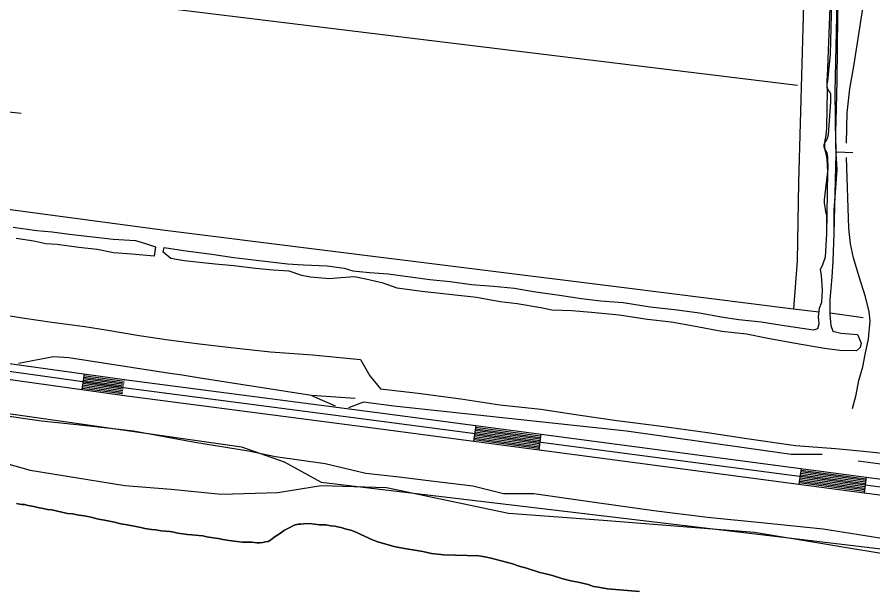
# Model space of a CAD drawing. Extents: x 3161615 to 3199515, y 867541 to 892976.
# Drawn here: x 3193777 to 3195407, y 885622 to 886713 of the extents above; entities that cross this region are included whole.
import ezdxf

# ---------------------------------------------------------------- set-up
doc = ezdxf.new("R2010")
doc.units = 0
for name, color, linetype in [('V-LEVE-TOET', 7, 'Continuous'), ('V-ROAD-CNTR', 7, 'Continuous'), ('V-SITE-VEGE', 7, 'Continuous'), ('V-TOPO-SHOR', 7, 'Continuous')]:
    doc.layers.add(name, color=color, linetype=linetype)

msp = doc.modelspace()

# ---------------------------------------------------------------- linework, layer by layer
at = {"layer": 'V-LEVE-TOET'}
for points in [[(3193667.8, 886158.3), (3193791.4, 886138.7), (3193843.4, 886131.1), (3193905.9, 886122.6), (3193946.2, 886116.2), (3194009.3, 886105.5), (3194065.4, 886097.5), (3194124.8, 886089.6), (3194189.6, 886082), (3194259.7, 886074.6), (3194339.9, 886068.5), (3194431.3, 886059.7), (3194448.9, 886028.8), (3194469.3, 886003.9), (3194540.9, 885995.7), (3194622.3, 885984.6), (3194696.8, 885973.5), (3194775, 885965.1), (3194849.3, 885953.4), (3194919.2, 885943.6), (3194999.8, 885933.4), (3195092, 885920.4), (3195167.1, 885909), (3195259.7, 885895.8), (3195335.7, 885889.8), (3195383, 885885.4), (3195456.1, 885877.7)], [(3195552.4, 885698.2), (3195312.6, 885736), (3195200.8, 885747.5), (3195092.4, 885758.7), (3194990.2, 885771.2), (3194877, 885786.9), (3194761.5, 885803.5), (3194703.6, 885803.7), (3194645.2, 885818), (3194565.5, 885828), (3194505, 885835.5), (3194441.2, 885842.4), (3194363.9, 885860.9), (3194269, 885874.2), (3194217.6, 885884.7), (3194115.3, 885901.4), (3193998.5, 885922.9), (3193915.2, 885932.6), (3193823.3, 885942), (3193730.1, 885955.8)]]:
    msp.add_lwpolyline(points, dxfattribs=at)
at = {"layer": 'V-ROAD-CNTR'}
for p, q in [((3195361.3, 886310.3), (3195356.7, 886445.2)), ((3193904.8, 886032.1), (3193900.6, 886002.4)), ((3194650.7, 885933.7), (3194646.7, 885903.9)), ((3194774.6, 885917.3), (3194770.7, 885887.6)), ((3195270.3, 885851.8), (3195266.3, 885822.1)), ((3195394.2, 885835.5), (3195390.3, 885805.7))]:
    msp.add_line(p, q, dxfattribs=at)
for points in [[(3195357.1, 886472.3), (3195358.2, 886529.8), (3195363.2, 886575.9), (3195371, 886619.3), (3195377.7, 886663.8), (3195385, 886708.8), (3195392.8, 886757.6), (3195397.2, 886807.3)], [(3189289.5, 886632.8), (3189338.7, 886633.3), (3189367.5, 886632.6), (3189396.5, 886629.2), (3189462.2, 886622.4), (3189707.7, 886592.7), (3190621.5, 886472.2), (3191507.4, 886352.9), (3192374.5, 886240.4), (3193140.8, 886138.6), (3193981.5, 886021.4)], [(3193979.4, 886006.5), (3193138.8, 886123.8), (3192372.6, 886225.5), (3191505.4, 886338.1), (3190619.6, 886457.3), (3189705.8, 886577.8), (3189460.6, 886607.5)], [(3195368.2, 885966), (3195375.6, 885992.6), (3195380.4, 886019.7), (3195388.3, 886045.6), (3195392.7, 886069.1), (3195398.7, 886099.4), (3195401.9, 886133.2), (3195400.1, 886150.9), (3195393.1, 886179.2), (3195381, 886217.6), (3195370.3, 886253.3), (3195364.4, 886280.1), (3195361.3, 886310.3)], [(3193672.8, 886034.1), (3193977.4, 885991.7)], [(3193902.7, 886017.2), (3193979.4, 886006.5)], [(3193903.1, 886020.2), (3193979.8, 886009.5)], [(3193903.5, 886023.2), (3193980.3, 886012.5)], [(3193904, 886026.1), (3193980.7, 886015.5)], [(3193904.4, 886029.1), (3193981.1, 886018.4)], [(3193981.3, 886021.4), (3194473.1, 885957.1), (3195375.6, 885837.9), (3196183.2, 885731.7), (3196672.5, 885672.4), (3196957, 885648.5), (3197214.1, 885637.4)], [(3193901.1, 886005.3), (3193977.8, 885994.7)], [(3193901.5, 886008.3), (3193978.2, 885997.6)], [(3193901.9, 886011.3), (3193978.6, 886000.6)], [(3193902.3, 886014.3), (3193979, 886003.6)], [(3193979.4, 886006.5), (3194471.1, 885942.2), (3195373.6, 885823), (3196181.3, 885716.8), (3196670.9, 885657.5), (3196956, 885633.5), (3197214.1, 885622.4)], [(3193976.6, 885991.8), (3194469.2, 885927.4), (3195371.7, 885808.2), (3196179.4, 885701.9), (3196669.4, 885642.5), (3196955.1, 885618.6), (3197214.1, 885607.4)], [(3194648.7, 885918.8), (3194772.6, 885902.4)], [(3194649.1, 885921.8), (3194773, 885905.4)], [(3194649.5, 885924.7), (3194773.4, 885908.4)], [(3194649.9, 885927.7), (3194773.8, 885911.3)], [(3194650.3, 885930.7), (3194774.2, 885914.3)], [(3194647.1, 885906.9), (3194771.1, 885890.5)], [(3194647.5, 885909.9), (3194771.4, 885893.5)], [(3194647.9, 885912.8), (3194771.8, 885896.5)], [(3194648.3, 885915.8), (3194772.2, 885899.5)], [(3195268.3, 885837), (3195373.6, 885823), (3195392.2, 885820.6)], [(3195268.7, 885839.9), (3195374, 885826), (3195392.6, 885823.6)], [(3195269.1, 885842.9), (3195374.4, 885829), (3195393, 885826.5)], [(3195269.5, 885845.9), (3195374.8, 885832), (3195393.4, 885829.5)], [(3195269.9, 885848.8), (3195375.2, 885834.9), (3195393.8, 885832.5)], [(3195266.7, 885825.1), (3195372.1, 885811.1), (3195390.7, 885808.7)], [(3195267.1, 885828), (3195372.5, 885814.1), (3195391.1, 885811.7)], [(3195267.5, 885831), (3195372.9, 885817.1), (3195391.5, 885814.6)], [(3195267.9, 885834), (3195373.2, 885820.1), (3195391.8, 885817.6)]]:
    msp.add_lwpolyline(points, dxfattribs=at)
at = {"layer": 'V-SITE-VEGE'}
for points in [[(3193743, 885865.1), (3193802, 885848.7), (3193982.3, 885819.2), (3194070.8, 885812.6), (3194165.9, 885802.8), (3194274, 885806), (3194356, 885819.2), (3194480.5, 885815.9), (3194713.2, 885766.7), (3194893.5, 885753.6), (3195181.9, 885730.6), (3195457.2, 885684.7)], [(3194334.1, 885746.8), (3194322.4, 885746.4), (3194317.7, 885745.7), (3194313, 885745.9), (3194306.8, 885744.5), (3194302, 885742.3), (3194298, 885740.1), (3194290.1, 885736.4), (3194285.4, 885733.5), (3194280.6, 885729.7), (3194267, 885720.8), (3194262.2, 885717), (3194255.1, 885712.6), (3194250.4, 885711.9), (3194244.9, 885710.5), (3194239.4, 885709.9), (3194234, 885710.1), (3194223.9, 885711.2), (3194206.7, 885711.7), (3194195.8, 885712.8), (3194181.1, 885714.9), (3194168.7, 885716.8), (3194160.1, 885718.6), (3194150.8, 885719.7), (3194138.4, 885721.6), (3194130.7, 885723.4), (3194122.9, 885724.4), (3194109.7, 885725.6), (3194101.9, 885725.9), (3194083.3, 885728.8), (3194075.5, 885730.6), (3194067.8, 885731.6), (3194051.4, 885732.9), (3194041.3, 885734.7), (3194032.8, 885735.8), (3194020.4, 885737.7), (3194012.6, 885739.5), (3194003.3, 885741.4), (3193987, 885744.2), (3193974.6, 885746.2), (3193962.3, 885749.7), (3193943.7, 885753.4), (3193932, 885755.3), (3193915, 885759.7), (3193904.9, 885761.6), (3193894.8, 885762.7), (3193882.4, 885765.4), (3193873.1, 885766.4), (3193842.9, 885772.8), (3193835.1, 885773.8), (3193826.6, 885775.7), (3193816.5, 885777.5), (3193808.8, 885779.3), (3193797.9, 885781.2), (3193791, 885783), (3193786.3, 885783.1), (3193782.4, 885784), (3193776.2, 885785)], [(3194962.5, 885617.5), (3194901.8, 885622.5), (3194884.8, 885625.4), (3194874.7, 885627.2), (3194864.7, 885630.6), (3194846.1, 885635.1), (3194832.1, 885637.9), (3194816.7, 885641.5), (3194796.6, 885647.6), (3194784.2, 885651.1), (3194772.6, 885653.8), (3194745.6, 885662.4), (3194735.5, 885665), (3194718.5, 885671), (3194696.9, 885676.4), (3194679.9, 885680.8), (3194668.2, 885683.5), (3194656.6, 885685.4), (3194589.6, 885687.5), (3194566.3, 885689.7), (3194550, 885693.4), (3194538.4, 885695.3), (3194519, 885699), (3194508.1, 885700.9), (3194495, 885702.9), (3194466.4, 885711.5), (3194455.6, 885715), (3194431.7, 885725.9), (3194424, 885730), (3194412.5, 885734.2), (3194404, 885736.1), (3194396.2, 885738.6), (3194382.3, 885742.2), (3194374.5, 885742.4), (3194365.2, 885744.3), (3194352.8, 885744.7), (3194334.1, 885746.8)]]:
    msp.add_lwpolyline(points, dxfattribs=at)
at = {"layer": 'V-TOPO-SHOR'}
for p, q in [((3195263.6, 886582.2), (3193426.4, 886807.1)), ((3195338.8, 886456), (3195336.5, 886452.1)), ((3195338.8, 886456), (3195369.1, 886454.4)), ((3194933.3, 886196.7), (3195255.7, 886156.1)), ((3195326, 886148.7), (3195389, 886139.5))]:
    msp.add_line(p, q, dxfattribs=at)
for points in [[(3195299.6, 887685.7), (3195291.6, 887422.7), (3195281.7, 887100.2), (3195275.3, 886736.3), (3195265.4, 886397.5), (3195263.2, 886248), (3195255.7, 886156.1), (3195304.3, 886150.6)], [(3195341.3, 886836.2), (3195338.8, 886592), (3195337.5, 886538.7), (3195335.8, 886492.5), (3195336.5, 886452.1), (3195337.9, 886433), (3195338.7, 886421.2), (3195332.7, 886344.5), (3195332.9, 886299.8)], [(3195338.9, 886772.3), (3195334.7, 886570), (3195335.9, 886470.3), (3195336.5, 886452.1), (3195332.9, 886299.8)], [(3195319.7, 886299.5), (3195319.5, 886334.2), (3195317.5, 886341.4), (3195316.7, 886346.1), (3195315.1, 886357.9), (3195315.3, 886364.2), (3195321.8, 886423.4), (3195321.1, 886446), (3195319.9, 886453.9), (3195315.5, 886461.1), (3195314.5, 886464.3), (3195314.7, 886469.8), (3195315.5, 886472.7), (3195319.8, 886479.8), (3195321.3, 886484.2), (3195322.5, 886488.5), (3195327.2, 886550.5), (3195327.4, 886561.9), (3195326.8, 886565.8), (3195325, 886570.1), (3195322, 886574), (3195320.6, 886577.4), (3195320.2, 886581.7), (3195320.4, 886584.8), (3195321.5, 886590.7), (3195326.2, 886641.9), (3195328.8, 886742.5)], [(3195319.7, 886299.5), (3195321.3, 886417.5), (3195320.4, 886441.9), (3195318.5, 886451.9), (3195316.6, 886458.9), (3195315.6, 886466.5), (3195315.5, 886472.7), (3195316.3, 886477.9), (3195317.4, 886483.9), (3195318.8, 886493), (3195319.4, 886502), (3195320.6, 886572.1), (3195319.8, 886581.5), (3195320.1, 886592.5), (3195320.8, 886599.5), (3195326.4, 886747.4)], [(3193413.7, 886617.1), (3193453.2, 886570.1), (3193478.4, 886561), (3193784.7, 886529.6)], [(3193393.3, 886395.5), (3194054.3, 886307.2), (3194347.9, 886270.3), (3194933.3, 886196.7)], [(3193769.4, 886312.1), (3193814.5, 886305.8), (3193843.9, 886303.4), (3193876.8, 886298.5), (3193960.3, 886288.9), (3194002.6, 886286.6), (3194021.8, 886281.2), (3194040.9, 886274.8), (3194038.4, 886256.7)], [(3195332.9, 886299.8), (3195331, 886247.8), (3195328.9, 886216.4), (3195325, 886173.4), (3195325.1, 886145.7), (3195327.2, 886124.3), (3195330.9, 886113.5), (3195346.4, 886110.1), (3195378, 886107.5), (3195385.1, 886090.8), (3195383, 886082.9), (3195376.2, 886076.5), (3195344.2, 886076.6), (3195315.3, 886080.6), (3195256.2, 886091.1), (3195203.8, 886100.3), (3195166.6, 886108), (3195119.6, 886112.9), (3195065.7, 886123.2), (3195022.9, 886130.8), (3194978.1, 886136.1), (3194923.8, 886144.1), (3194871.4, 886149.3), (3194833.7, 886152.4), (3194795.7, 886154), (3194774.7, 886158.3), (3194729.7, 886165.7), (3194697.4, 886169.8), (3194652.1, 886177.8), (3194548.1, 886189.2), (3194500.8, 886195.5), (3194474.2, 886205.1), (3194441.6, 886213.2), (3194419.5, 886217.1), (3194393.6, 886215.6), (3194372, 886213.4), (3194336.2, 886217), (3194319.3, 886220.2), (3194295.6, 886227.9), (3194264.9, 886230), (3194230.9, 886233.4), (3194189.8, 886238.4), (3194154.6, 886241.4), (3194095, 886248.1), (3194069.7, 886252.5), (3194055, 886264.1), (3194056.9, 886273.2), (3194094.3, 886267.3), (3194147.9, 886260.7), (3194189.6, 886254.5), (3194233, 886249.3), (3194291.8, 886242), (3194322.5, 886240.2), (3194367.6, 886238.5), (3194400.2, 886233.8), (3194416.3, 886228.8), (3194448.4, 886225.7), (3194484, 886223.1), (3194563, 886212.3), (3194602.1, 886208.5), (3194642.8, 886202.6), (3194684.6, 886199.7), (3194724.4, 886195.7), (3194760.5, 886189.5), (3194810, 886182.7), (3194852.2, 886176.3), (3194888.6, 886171.4), (3194931.4, 886168.3), (3194983.2, 886160.4), (3195034.3, 886154.5), (3195077, 886149), (3195118.2, 886141.1), (3195151.9, 886136.3), (3195194.1, 886131.3), (3195238.1, 886124.8), (3195294.4, 886116.2), (3195302.1, 886118.8), (3195305, 886127.9), (3195303.9, 886140.8), (3195305.7, 886157.5), (3195309.8, 886168.9), (3195311.5, 886191.8), (3195309.4, 886220.5), (3195307.7, 886231.3), (3195311.9, 886240.9), (3195316.7, 886255.8), (3195319.7, 886299.5)], [(3194038.4, 886256.7), (3193995.8, 886260.5), (3193960.4, 886263.4), (3193929.5, 886269.2), (3193894.8, 886273.6), (3193853.3, 886279.2), (3193832, 886280.3), (3193809.2, 886285.3), (3193775.3, 886290.3)], [(3194338.1, 885991.1), (3194125.6, 886024.1), (3194091.4, 886029.6), (3194068, 886033.3), (3193875.3, 886062.6), (3193846.4, 886064.5), (3193779.7, 886052.1)], [(3194421, 885985.5), (3194338.1, 885991.1), (3194383.1, 885971.1)], [(3193698.1, 885965.5), (3194204.2, 885893.3), (3194285.6, 885864.8), (3194356.3, 885825.6), (3195545.5, 885684.3)], [(3195310.8, 885878.5), (3195251.3, 885878.7), (3194937.9, 885922.8), (3194494.8, 885970.8), (3194437.2, 885978.2), (3194408.3, 885967.5)], [(3196027.6, 885759.4), (3195988, 885788.3), (3195779.1, 885812.3), (3195379.2, 885865.7)], [(3193776.2, 885785), (3193782.4, 885784), (3193786.3, 885783.1), (3193791, 885783), (3193797.9, 885781.2), (3193808.8, 885779.3), (3193816.5, 885777.5), (3193826.6, 885775.7), (3193835.1, 885773.8), (3193842.9, 885772.8), (3193873.1, 885766.4), (3193882.4, 885765.4), (3193894.8, 885762.7), (3193904.9, 885761.6), (3193915, 885759.7), (3193932, 885755.3), (3193943.7, 885753.4), (3193962.3, 885749.7), (3193974.6, 885746.2), (3193987, 885744.2), (3194003.3, 885741.4), (3194012.6, 885739.5), (3194020.4, 885737.7), (3194032.8, 885735.8), (3194041.3, 885734.7), (3194051.4, 885732.9), (3194067.8, 885731.6), (3194075.5, 885730.6), (3194083.3, 885728.8), (3194101.9, 885725.9), (3194109.7, 885725.6), (3194122.9, 885724.4), (3194130.7, 885723.4), (3194138.4, 885721.6), (3194150.8, 885719.7), (3194160.1, 885718.6), (3194168.7, 885716.8), (3194181.1, 885714.9), (3194195.8, 885712.8), (3194206.7, 885711.7), (3194223.9, 885711.2), (3194234, 885710.1), (3194239.4, 885709.9), (3194244.9, 885710.5), (3194250.4, 885711.9), (3194255.1, 885712.6), (3194262.2, 885717), (3194267, 885720.8), (3194280.6, 885729.7), (3194285.4, 885733.5)], [(3194285.4, 885733.5), (3194290.1, 885736.4), (3194298, 885740.1), (3194302, 885742.3), (3194306.8, 885744.5), (3194313, 885745.9), (3194317.7, 885745.7), (3194322.4, 885746.4), (3194334.1, 885746.8), (3194352.8, 885744.7), (3194365.2, 885744.3), (3194374.5, 885742.4), (3194382.3, 885742.2), (3194396.2, 885738.6), (3194404, 885736.1), (3194412.5, 885734.2), (3194424, 885730), (3194431.7, 885725.9), (3194455.6, 885715), (3194466.4, 885711.5), (3194495, 885702.9), (3194508.1, 885700.9), (3194519, 885699), (3194538.4, 885695.3), (3194550, 885693.4), (3194566.3, 885689.7), (3194589.6, 885687.5), (3194656.6, 885685.4), (3194668.2, 885683.5), (3194679.9, 885680.8), (3194696.9, 885676.4), (3194718.5, 885671), (3194735.5, 885665), (3194745.6, 885662.4), (3194772.6, 885653.8), (3194784.2, 885651.1), (3194796.6, 885647.6), (3194816.7, 885641.5), (3194832.1, 885637.9), (3194846.1, 885635.1), (3194864.7, 885630.6), (3194874.7, 885627.2), (3194884.8, 885625.4), (3194901.8, 885622.5), (3194962.5, 885617.5)]]:
    msp.add_lwpolyline(points, dxfattribs=at)

doc.saveas('drawing.dxf')
